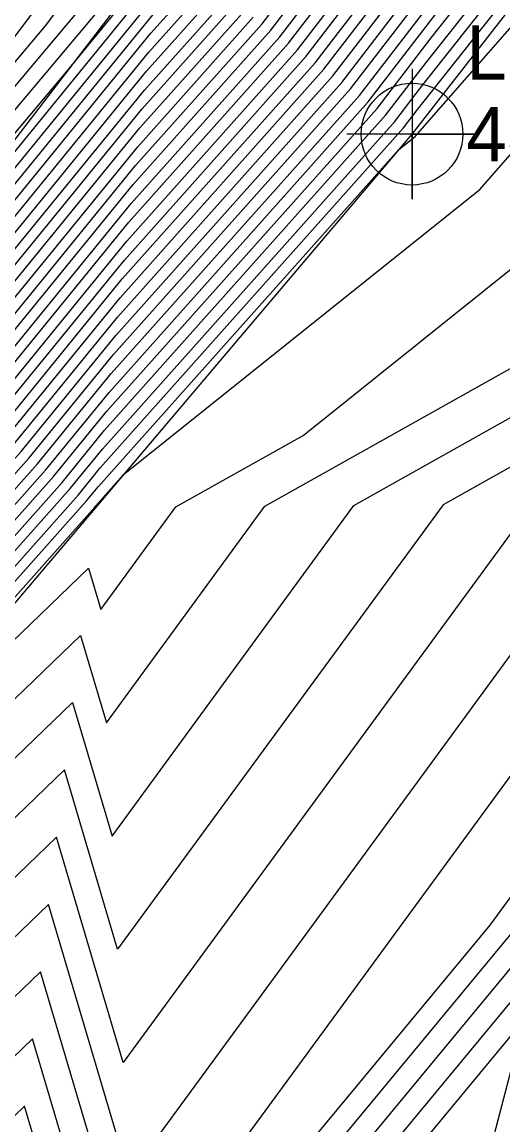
# Model space of a CAD drawing. Extents: x 2188792 to 2191981, y 386090 to 389710.
# Drawn here: x 2190747.9 to 2190770.1, y 388373.1 to 388423.9 of the extents above; entities that cross this region are included whole.
import ezdxf

# ---------------------------------------------------------------- set-up
doc = ezdxf.new("R2010")
doc.units = 0
for name, color, linetype in [('DTM Contours Major', 7, 'Continuous'), ('DTM Contours Minor', 7, 'Continuous'), ('Exist DTM Breakline', 7, 'Continuous'), ('Exist DTM Breakline Cogo Elevation', 7, 'Continuous'), ('Exist DTM Breakline Cogo Number', 7, 'Continuous'), ('Exist DTM Breakline Cogo Point CELL', 7, 'Continuous')]:
    doc.layers.add(name, color=color, linetype=linetype)

msp = doc.modelspace()

# ---------------------------------------------------------------- linework, layer by layer
at = {"layer": 'DTM Contours Major'}
for points in [[(2190700.507, 388340.649), (2190704.963, 388347.346), (2190706.572, 388349.436), (2190723.588, 388370.845), (2190724.619, 388372.409), (2190730.32, 388379.793), (2190733.276, 388383.434), (2190750.129, 388402.377), (2190751.614, 388404.195), (2190765.078, 388419.278), (2190766.313, 388420.883), (2190783.699, 388442.808)], [(2190701.08, 388349.904), (2190711.09, 388364.619), (2190718.652, 388374.135), (2190723.199, 388381.029), (2190725.194, 388383.613), (2190737.725, 388399.049), (2190744.471, 388406.631), (2190753.138, 388417.244), (2190758.967, 388423.773), (2190769.684, 388437.711)], [(2190702.353, 388349.067), (2190708.929, 388358.734), (2190720.297, 388373.038), (2190723.672, 388378.156), (2190726.903, 388382.34), (2190736.242, 388393.844), (2190746.357, 388405.213), (2190752.63, 388412.894), (2190761.004, 388422.275), (2190768.56, 388432.102)], [(2190697.876, 388353.622), (2190712.758, 388378.116), (2190715.746, 388383.034), (2190719.258, 388388.198), (2190730.108, 388401.285), (2190737.955, 388411.653), (2190746.906, 388422.287), (2190752.004, 388429.065)], [(2190703.507, 388324.915), (2190706.905, 388330.797), (2190707.971, 388332.433), (2190707.82, 388341.635), (2190708.139, 388345.064), (2190722.63, 388364.878), (2190724.695, 388366.765), (2190726.369, 388369.688), (2190732.483, 388378.16), (2190750.6, 388395.62), (2190751.794, 388391.597), (2190759.094, 388401.562), (2190771.495, 388408.524), (2190774.957, 388411.294), (2190777.225, 388413.883), (2190785.074, 388428.415)], [(2190703.626, 388348.23), (2190706.768, 388352.849), (2190721.943, 388371.942), (2190724.145, 388375.282), (2190728.612, 388381.066), (2190734.759, 388388.639), (2190748.243, 388403.795), (2190752.122, 388408.545), (2190763.041, 388420.776), (2190767.437, 388426.492)], [(2190698.534, 388351.579), (2190715.136, 388375.984), (2190715.35, 388376.336), (2190720.577, 388384.939), (2190721.552, 388386.373), (2190740.594, 388409.34), (2190740.691, 388409.459), (2190740.698, 388409.467), (2190754.154, 388425.943)], [(2190699.807, 388350.742), (2190713.251, 388370.505), (2190717.007, 388375.231), (2190722.725, 388383.902), (2190723.486, 388384.887), (2190739.208, 388404.254), (2190742.584, 388408.049), (2190753.646, 388421.593), (2190756.929, 388425.272)], [(2190808.173, 388420.329), (2190790.494, 388407.797), (2190786.134, 388408.459), (2190783.752, 388404.048), (2190779.625, 388401.732), (2190753.096, 388365.521), (2190748.759, 388380.138), (2190740.337, 388372.023), (2190737.496, 388368.085), (2190721.858, 388340.775), (2190718.225, 388337.456)], [(2190750.554, 388318.262), (2190767.848, 388347.649), (2190773.44, 388344.118), (2190773.702, 388344.299), (2190773.73, 388344.556), (2190774.148, 388344.906), (2190770.887, 388350.489), (2190771.405, 388351.664), (2190766.089, 388359.001), (2190771.063, 388377.956), (2190756.629, 388360.534), (2190743.135, 388345.172), (2190745.42, 388361.789), (2190726.344, 388330.321)]]:
    msp.add_lwpolyline(points, dxfattribs=at)
at = {"layer": 'DTM Contours Minor'}
for points in [[(2190699.951, 388340.999), (2190704.39, 388347.727), (2190705.472, 388349.318), (2190722.93, 388371.284), (2190724.429, 388373.558), (2190729.637, 388380.302), (2190733.87, 388385.516), (2190749.375, 388402.944), (2190751.818, 388405.935), (2190764.264, 388419.877), (2190766.762, 388423.127), (2190782.86, 388443.426)], [(2190700.045, 388340.588), (2190704.644, 388347.56), (2190705.04, 388348.141), (2190723.259, 388371.065), (2190724.524, 388372.984), (2190729.979, 388380.047), (2190733.573, 388384.475), (2190749.752, 388402.661), (2190751.716, 388405.065), (2190764.671, 388419.577), (2190766.538, 388422.005), (2190783.279, 388443.117)], [(2190702.091, 388342.144), (2190705.367, 388347.069), (2190710.768, 388354.082), (2190723.917, 388370.626), (2190724.713, 388371.835), (2190730.662, 388379.538), (2190732.98, 388382.393), (2190750.507, 388402.093), (2190751.513, 388403.326), (2190765.486, 388418.978), (2190766.088, 388419.761), (2190784.119, 388442.499)], [(2190709.468, 388330.937), (2190709.288, 388341.893), (2190709.49, 388344.052), (2190718.615, 388356.531), (2190724.128, 388361.567), (2190728.594, 388369.367), (2190734.054, 388376.933), (2190750.232, 388392.523), (2190752.054, 388386.382), (2190763.201, 388401.596), (2190777.201, 388409.456), (2190785.286, 388424.423), (2190800.08, 388422.176), (2190823.698, 388438.918)], [(2190703.674, 388343.639), (2190705.771, 388346.792), (2190714.963, 388358.727), (2190724.246, 388370.407), (2190724.808, 388371.26), (2190731.004, 388379.283), (2190732.683, 388381.352), (2190750.884, 388401.81), (2190751.411, 388402.456), (2190765.272, 388417.982), (2190766.016, 388418.577), (2190783.336, 388438.349)], [(2190824.945, 388437.905), (2190797.683, 388418.581), (2190785.498, 388420.432), (2190778.839, 388408.104), (2190767.307, 388401.63), (2190752.315, 388381.167), (2190749.864, 388389.427), (2190735.625, 388375.705), (2190730.82, 388369.047), (2190723.56, 388356.369), (2190714.6, 388348.184), (2190710.84, 388343.041), (2190710.757, 388342.151), (2190710.867, 388335.427)], [(2190826.192, 388436.893), (2190795.287, 388414.986), (2190785.71, 388416.441), (2190780.477, 388406.752), (2190771.413, 388401.664), (2190752.575, 388375.952), (2190749.495, 388386.331), (2190737.195, 388374.478), (2190733.045, 388368.726), (2190722.993, 388351.171), (2190712.623, 388341.698), (2190714.998, 388337.111)], [(2190701.335, 388349.737), (2190710.658, 388363.442), (2190718.981, 388373.915), (2190723.293, 388380.454), (2190725.536, 388383.359), (2190737.429, 388398.008), (2190744.848, 388406.348), (2190753.036, 388416.374), (2190759.374, 388423.473), (2190769.46, 388436.589)], [(2190701.589, 388349.569), (2190710.226, 388362.265), (2190719.31, 388373.696), (2190723.388, 388379.88), (2190725.878, 388383.104), (2190737.132, 388396.967), (2190745.225, 388406.064), (2190752.935, 388415.504), (2190759.782, 388423.174), (2190769.235, 388435.467)], [(2190701.844, 388349.402), (2190709.794, 388361.088), (2190719.639, 388373.477), (2190723.483, 388379.305), (2190726.22, 388382.849), (2190736.835, 388395.926), (2190745.602, 388405.78), (2190752.833, 388414.634), (2190760.189, 388422.874), (2190769.01, 388434.345)], [(2190702.099, 388349.235), (2190709.361, 388359.911), (2190719.968, 388373.257), (2190723.577, 388378.73), (2190726.561, 388382.595), (2190736.539, 388394.885), (2190745.98, 388405.497), (2190752.732, 388413.764), (2190760.597, 388422.574), (2190768.785, 388433.223)], [(2190701.923, 388326.403), (2190704.684, 388331.182), (2190706.474, 388333.928), (2190706.352, 388341.376), (2190706.789, 388346.075), (2190713.083, 388354.681), (2190723.354, 388368.019), (2190724.904, 388369.968), (2190724.997, 388370.111), (2190731.687, 388378.774), (2190732.09, 388379.27), (2190739.906, 388388.055), (2190750.969, 388398.716), (2190751.533, 388396.812), (2190754.988, 388401.528), (2190760.857, 388404.822), (2190771.976, 388413.722), (2190779.262, 388422.038), (2190784.861, 388432.406)], [(2190821.146, 388431.421), (2190792.891, 388411.392), (2190785.922, 388412.45), (2190782.114, 388405.4), (2190775.519, 388401.698), (2190752.835, 388370.737), (2190749.127, 388383.234), (2190738.766, 388373.25), (2190735.27, 388368.406), (2190722.425, 388345.973), (2190715.424, 388339.577)], [(2190702.608, 388348.9), (2190708.497, 388357.557), (2190720.626, 388372.819), (2190723.767, 388377.581), (2190727.245, 388382.085), (2190735.946, 388392.803), (2190746.734, 388404.93), (2190752.529, 388412.024), (2190761.411, 388421.975), (2190768.336, 388430.98)], [(2190702.463, 388331.567), (2190704.977, 388335.424), (2190704.884, 388341.118), (2190705.258, 388345.134), (2190706.176, 388346.515), (2190719.159, 388363.373), (2190724.575, 388370.187), (2190724.903, 388370.685), (2190731.346, 388379.029), (2190732.387, 388380.311), (2190751.261, 388401.526), (2190751.31, 388401.586), (2190752.589, 388403.018), (2190768.996, 388416.15), (2190781.299, 388430.194)], [(2190702.862, 388348.732), (2190708.065, 388356.38), (2190720.955, 388372.6), (2190723.861, 388377.006), (2190727.587, 388381.83), (2190735.649, 388391.762), (2190747.111, 388404.646), (2190752.427, 388411.155), (2190761.819, 388421.675), (2190768.111, 388429.858)], [(2190703.117, 388348.565), (2190707.633, 388355.203), (2190721.285, 388372.38), (2190723.956, 388376.432), (2190727.928, 388381.576), (2190735.353, 388390.721), (2190747.489, 388404.362), (2190752.325, 388410.285), (2190762.226, 388421.376), (2190767.886, 388428.736)], [(2190699.951, 388355.828), (2190713.276, 388377.76), (2190716.712, 388383.415), (2190719.717, 388387.833), (2190732.23, 388402.925), (2190738.504, 388411.216), (2190748.99, 388423.673), (2190752.651, 388428.541)], [(2190703.371, 388348.397), (2190707.2, 388354.026), (2190721.614, 388372.161), (2190724.051, 388375.857), (2190728.27, 388381.321), (2190735.056, 388389.68), (2190747.866, 388404.079), (2190752.224, 388409.415), (2190762.634, 388421.076), (2190767.661, 388427.614)], [(2190698.28, 388351.747), (2190711.34, 388370.945), (2190714.832, 388376.692), (2190719.61, 388384.558), (2190721.093, 388386.738), (2190738.595, 388407.847), (2190740.151, 388409.903), (2190750.041, 388421.652), (2190754.255, 388426.813)], [(2190698.025, 388351.914), (2190707.543, 388365.906), (2190714.313, 388377.048), (2190718.644, 388384.177), (2190720.634, 388387.103), (2190736.473, 388406.206), (2190739.602, 388410.341), (2190753.157, 388426.444)], [(2190699.298, 388351.077), (2190714.116, 388372.859), (2190716.349, 388375.67), (2190722.536, 388385.052), (2190722.802, 388385.396), (2190739.801, 388406.336), (2190741.83, 388408.617), (2190753.849, 388423.333), (2190756.115, 388425.871)], [(2190699.553, 388350.909), (2190713.683, 388371.682), (2190716.678, 388375.45), (2190722.631, 388384.477), (2190723.144, 388385.142), (2190739.505, 388405.295), (2190742.207, 388408.333), (2190753.747, 388422.463), (2190756.522, 388425.571)], [(2190698.789, 388351.412), (2190714.98, 388375.213), (2190715.691, 388376.108), (2190718.932, 388381.023), (2190721.543, 388385.32), (2190722.011, 388386.008), (2190731.148, 388397.029), (2190740.394, 388408.418), (2190741.075, 388409.184), (2190754.052, 388425.073)], [(2190703.747, 388360.867), (2190713.795, 388377.404), (2190717.678, 388383.796), (2190720.175, 388387.468), (2190734.351, 388404.566), (2190739.053, 388410.778), (2190751.074, 388425.059)], [(2190703.881, 388348.062), (2190706.336, 388351.672), (2190722.272, 388371.722), (2190724.24, 388374.708), (2190728.953, 388380.812), (2190734.463, 388387.598), (2190748.62, 388403.511), (2190752.021, 388407.675), (2190763.449, 388420.477), (2190767.212, 388425.37)], [(2190700.062, 388350.574), (2190712.819, 388369.328), (2190717.336, 388375.012), (2190722.82, 388383.328), (2190723.827, 388384.632), (2190738.912, 388403.213), (2190742.962, 388407.766), (2190753.544, 388420.723), (2190757.337, 388424.972)], [(2190700.316, 388350.407), (2190712.387, 388368.151), (2190717.665, 388374.792), (2190722.915, 388382.753), (2190724.169, 388384.378), (2190738.615, 388402.172), (2190743.339, 388407.482), (2190753.443, 388419.853), (2190757.744, 388424.672)], [(2190699.044, 388351.244), (2190714.548, 388374.036), (2190716.02, 388375.889), (2190722.441, 388385.626), (2190722.46, 388385.651), (2190740.098, 388407.377), (2190741.453, 388408.9), (2190753.95, 388424.203)], [(2190699.857, 388341.409), (2190704.135, 388347.895), (2190705.904, 388350.495), (2190722.601, 388371.503), (2190724.335, 388374.133), (2190729.295, 388380.557), (2190734.166, 388386.557), (2190748.998, 388403.228), (2190751.919, 388406.805), (2190763.856, 388420.177), (2190766.987, 388424.249)], [(2190700.571, 388350.239), (2190711.955, 388366.974), (2190717.994, 388374.573), (2190723.009, 388382.178), (2190724.511, 388384.123), (2190738.318, 388401.131), (2190743.716, 388407.198), (2190753.341, 388418.984), (2190758.152, 388424.373)], [(2190700.826, 388350.072), (2190711.522, 388365.796), (2190718.323, 388374.354), (2190723.104, 388381.604), (2190724.853, 388383.868), (2190738.022, 388400.09), (2190744.093, 388406.915), (2190753.24, 388418.114), (2190758.559, 388424.073)], [(2190815.068, 388411.615), (2190795.2, 388409.237), (2190788.098, 388404.202), (2190786.347, 388404.468), (2190785.389, 388402.696), (2190783.732, 388401.766), (2190769.459, 388382.284), (2190753.664, 388363.221), (2190751.799, 388361.098), (2190752.218, 388364.141), (2190748.39, 388377.042), (2190741.908, 388370.795), (2190739.721, 388367.764), (2190721.291, 388335.577)], [(2190754.378, 388318.645), (2190768.303, 388342.307), (2190772.805, 388339.464), (2190775.177, 388341.097), (2190775.423, 388343.421), (2190779.205, 388346.586), (2190776.972, 388350.408), (2190778.45, 388353.762), (2190774.436, 388359.303), (2190784.967, 388399.436), (2190754.406, 388362.549), (2190749.633, 388357.116), (2190750.705, 388364.905), (2190748.022, 388373.946), (2190743.479, 388369.568), (2190741.946, 388367.444), (2190728.562, 388344.069), (2190722.414, 388333.798)], [(2190753.103, 388318.518), (2190768.151, 388344.088), (2190773.017, 388341.015), (2190774.686, 388342.164), (2190774.859, 388343.799), (2190777.519, 388346.026), (2190774.944, 388350.435), (2190776.102, 388353.063), (2190771.654, 388359.202), (2190780.332, 388392.276), (2190755.147, 388361.878), (2190747.467, 388353.135), (2190749.191, 388365.668), (2190747.653, 388370.849), (2190745.05, 388368.34), (2190744.172, 388367.123), (2190736.501, 388353.727), (2190723.681, 388332.311)], [(2190751.828, 388318.39), (2190768, 388345.868), (2190773.228, 388342.567), (2190774.194, 388343.231), (2190774.294, 388344.177), (2190775.833, 388345.466), (2190772.915, 388350.462), (2190773.753, 388352.364), (2190768.871, 388359.102), (2190775.697, 388385.116), (2190755.888, 388361.206), (2190745.301, 388349.154), (2190747.677, 388366.431), (2190747.285, 388367.753), (2190746.621, 388367.113), (2190746.397, 388366.802), (2190744.44, 388363.385), (2190738.842, 388354.033), (2190724.997, 388331.194)]]:
    msp.add_lwpolyline(points, dxfattribs=at)
at = {"layer": 'Exist DTM Breakline'}
for points in [[(2190697.341, 388352.364), (2190722.434, 388385.671), (2190754.301, 388427.205), (2190785.944, 388469.12), (2190817.744, 388508.452), (2190851.002, 388548.106), (2190876.052, 388577.962)], [(2190706.491, 388346.299), (2190731.903, 388378.613), (2190765.874, 388418.693), (2190830.568, 388501.574), (2190861.424, 388539.865), (2190888.997, 388569.171)]]:
    msp.add_lwpolyline(points, dxfattribs=at)
at = {"layer": 'Exist DTM Breakline Cogo Point CELL'}
msp.add_lwpolyline([(2190765.874, 388421.693), (2190765.874, 388415.693), (2190765.874, 388418.693), (2190768.874, 388418.693), (2190762.874, 388418.693)], dxfattribs=at)
msp.add_circle((2190765.874, 388418.693), 2.344, dxfattribs=at)

# ---------------------------------------------------------------- texts
at = {"layer": 'Exist DTM Breakline Cogo Elevation'}
msp.add_text('48.61', height=2.5, dxfattribs=at).set_placement((2190768.374, 388417.443))
at = {"layer": 'Exist DTM Breakline Cogo Number'}
msp.add_text('LC501', height=2.5, dxfattribs=at).set_placement((2190768.374, 388421.193))

doc.saveas('drawing.dxf')
